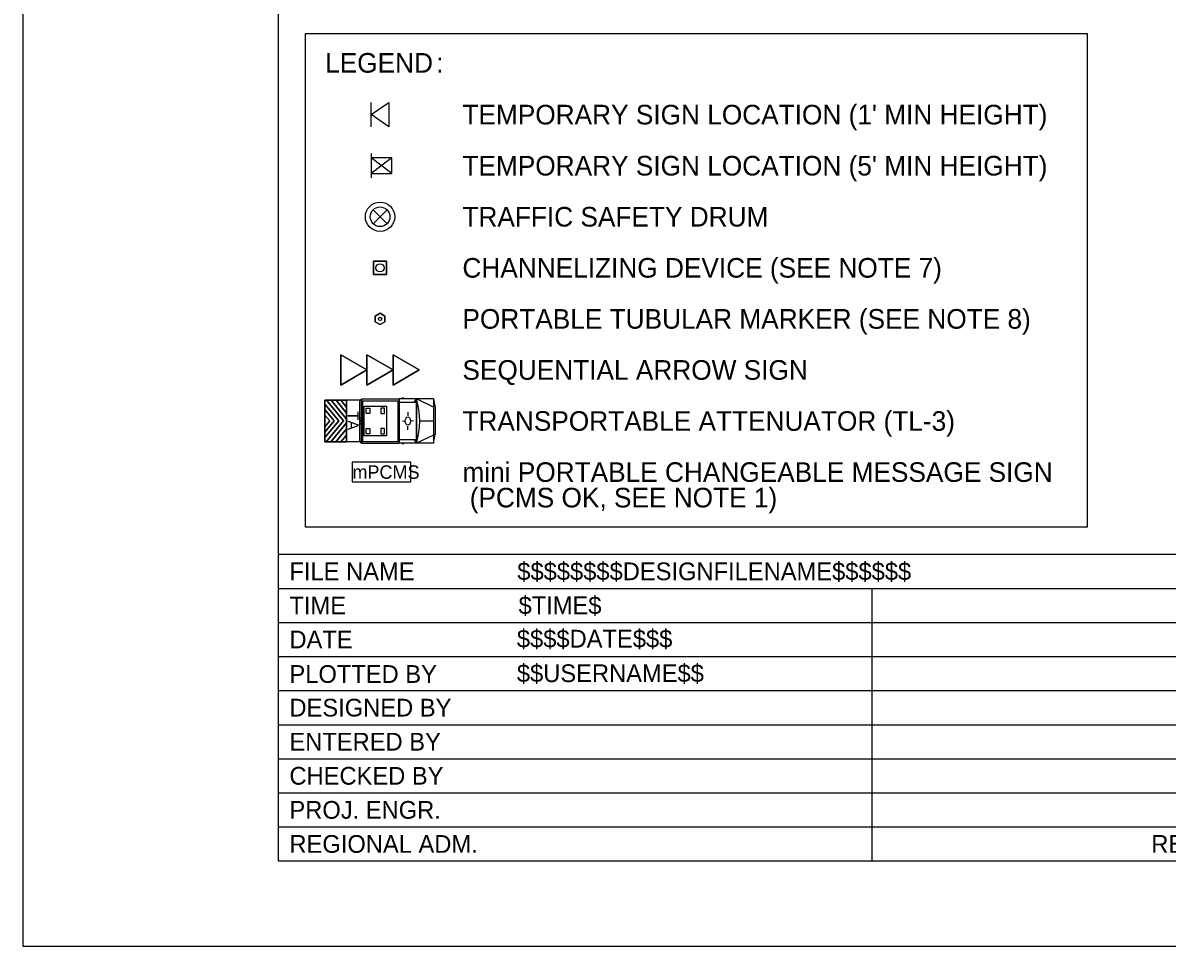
# Model space of a CAD drawing. Extents: x 99958 to 100176, y 99935 to 100011.
# Drawn here: x 100079.062 to 100083.263, y 99969.687 to 99973.077 of the extents above; entities that cross this region are included whole.
import ezdxf

# ---------------------------------------------------------------- set-up
doc = ezdxf.new("R2010")
doc.units = 0
for name, color, linetype in [('SH_GI_PlotLimits', 7, 'Continuous'), ('SH_GI_SheetBorder', 7, 'Continuous'), ('SH_GI_SheetTextInCells', 7, 'Continuous'), ('SH_GI_TitleBlockText', 7, 'Continuous'), ('TR_WZ_PCMS', 7, 'Continuous'), ('TR_WZ_PortableSignMount5ftMinBlk-Wht', 7, 'Continuous'), ('TR_WZ_PortableSignMountBlk-Wht', 7, 'Continuous'), ('TR_WZ_SequentialArrowSign', 7, 'Continuous'), ('TR_WZ_TrafficCone', 7, 'Continuous'), ('TR_WZ_TrafficSafetyDrum', 7, 'Continuous'), ('TR_WZ_TransportableAttenuator', 7, 'Continuous'), ('TR_WZ_TubularMarker', 7, 'Continuous'), ('TR_WZ_WorkZoneTextCurrent', 7, 'Continuous')]:
    doc.layers.add(name, color=color, linetype=linetype)

msp = doc.modelspace()

# ---------------------------------------------------------------- linework, layer by layer
at = {"layer": 'SH_GI_PlotLimits'}
msp.add_lwpolyline([(100079.0625, 99969.6875), (100096.0625, 99969.6875), (100096.0625, 99980.6875), (100079.0625, 99980.6875)], close=True, dxfattribs=at)
at = {"layer": 'SH_GI_SheetBorder'}
for p, q in [((100080, 99980.375), (100080, 99970)), ((100080, 99971.1259), (100095.75, 99971.1259)), ((100080, 99971.0008), (100087.4566, 99971.0008)), ((100082.179, 99971.0008), (100082.179, 99970)), ((100080, 99970.8757), (100082.1821, 99970.8757)), ((100082.1821, 99970.8757), (100085.4466, 99970.8757)), ((100080, 99970.7506), (100082.1821, 99970.7506)), ((100082.1821, 99970.7506), (100085.4466, 99970.7506)), ((100080, 99970.6255), (100085.4466, 99970.6255)), ((100080, 99970.5004), (100085.4466, 99970.5004)), ((100080, 99970.3753), (100085.4466, 99970.3753)), ((100080, 99970.2502), (100085.4466, 99970.2502)), ((100080, 99970.1251), (100085.4466, 99970.1251)), ((100080, 99970), (100095.75, 99970))]:
    msp.add_line(p, q, dxfattribs=at)
at = {"layer": 'TR_WZ_PCMS'}
msp.add_lwpolyline([(100080.2709, 99971.3916), (100080.4869, 99971.3916), (100080.4869, 99971.4636), (100080.2709, 99971.4636)], close=True, dxfattribs=at)
msp.add_lwpolyline([(100080.2709, 99971.3916), (100080.4869, 99971.3916), (100080.4869, 99971.4636), (100080.2709, 99971.4636), (100080.2709, 99971.3916)], dxfattribs=at)
at = {"layer": 'TR_WZ_PortableSignMount5ftMinBlk-Wht'}
for p, q in [((100080.3414, 99972.5973), (100080.3414, 99972.5073)), ((100080.4164, 99972.5231), (100080.3414, 99972.5816)), ((100080.4164, 99972.5816), (100080.3414, 99972.5231)), ((100080.3789, 99972.5523), (100080.3789, 99972.5523)), ((100080.379, 99972.5523), (100080.379, 99972.5523))]:
    msp.add_line(p, q, dxfattribs=at)
msp.add_lwpolyline([(100080.4164, 99972.5231), (100080.4164, 99972.5816), (100080.3414, 99972.5816), (100080.3414, 99972.5231)], close=True, dxfattribs=at)
at = {"layer": 'TR_WZ_PortableSignMountBlk-Wht'}
msp.add_line((100080.3414, 99972.6948), (100080.3414, 99972.7848), dxfattribs=at)
msp.add_lwpolyline([(100080.3414, 99972.7397), (100080.406, 99972.7848), (100080.406, 99972.6948)], close=True, dxfattribs=at)
at = {"layer": 'TR_WZ_SequentialArrowSign'}
for points in [[(100080.3257, 99971.8025), (100080.2297, 99971.7469), (100080.2297, 99971.8581), (100080.3257, 99971.8025)], [(100080.2297, 99971.8581), (100080.2297, 99971.7469), (100080.3257, 99971.8025), (100080.2297, 99971.8581)], [(100080.4217, 99971.8025), (100080.3257, 99971.7469), (100080.3257, 99971.8025), (100080.3257, 99971.8581), (100080.4217, 99971.8025)], [(100080.3257, 99971.8581), (100080.3257, 99971.8025), (100080.3257, 99971.7469), (100080.4217, 99971.8025), (100080.3257, 99971.8581)], [(100080.5177, 99971.8025), (100080.4217, 99971.7469), (100080.4217, 99971.8025), (100080.4217, 99971.8581), (100080.5177, 99971.8025)], [(100080.4217, 99971.8581), (100080.4217, 99971.8025), (100080.4217, 99971.7469), (100080.5177, 99971.8025), (100080.4217, 99971.8581)]]:
    msp.add_lwpolyline(points, dxfattribs=at)
at = {"layer": 'TR_WZ_TrafficCone'}
for points in [[(100080.3977, 99972.2014), (100080.3977, 99972.1534), (100080.3497, 99972.1534), (100080.3497, 99972.2014), (100080.3977, 99972.2014)], [(100080.3497, 99972.2014), (100080.3497, 99972.1534), (100080.3977, 99972.1534), (100080.3977, 99972.2014), (100080.3497, 99972.2014)]]:
    msp.add_lwpolyline(points, dxfattribs=at)
msp.add_circle((100080.3737, 99972.1774), 0.015, dxfattribs=at)
at = {"layer": 'TR_WZ_TrafficSafetyDrum'}
for p, q in [((100080.3992, 99972.3903), (100080.3483, 99972.3394)), ((100080.3992, 99972.3394), (100080.3483, 99972.3903))]:
    msp.add_line(p, q, dxfattribs=at)
for radius in [0.054, 0.054, 0.036]:
    msp.add_circle((100080.3737, 99972.3649), radius, dxfattribs=at)
at = {"layer": 'TR_WZ_TransportableAttenuator'}
for p, q in [((100080.1712, 99971.6768), (100080.2219, 99971.6157)), ((100080.1712, 99971.6571), (100080.1712, 99971.6768)), ((100080.2219, 99971.6157), (100080.1712, 99971.6768)), ((100080.1712, 99971.6768), (100080.1712, 99971.6571)), ((100080.2396, 99971.6152), (100080.1765, 99971.6913)), ((100080.1765, 99971.6913), (100080.1937, 99971.6913)), ((100080.1765, 99971.6913), (100080.2396, 99971.6152)), ((100080.1937, 99971.6913), (100080.1765, 99971.6913)), ((100080.1937, 99971.6913), (100080.2508, 99971.6219)), ((100080.2508, 99971.6219), (100080.1937, 99971.6913)), ((100080.2508, 99971.6444), (100080.2123, 99971.6913)), ((100080.2123, 99971.6913), (100080.2295, 99971.6913)), ((100080.2295, 99971.6913), (100080.2123, 99971.6913)), ((100080.2123, 99971.6913), (100080.2508, 99971.6444)), ((100080.2295, 99971.6913), (100080.2508, 99971.6655)), ((100080.2508, 99971.6655), (100080.2295, 99971.6913)), ((100080.2508, 99971.5392), (100080.2508, 99971.6913)), ((100080.3052, 99971.6913), (100080.2508, 99971.6913)), ((100080.2508, 99971.6655), (100080.2508, 99971.6444)), ((100080.2508, 99971.6444), (100080.2508, 99971.6655)), ((100080.2987, 99971.6885), (100080.2987, 99971.5417)), ((100080.3017, 99971.6934), (100080.3047, 99971.6934)), ((100080.3047, 99971.6934), (100080.3047, 99971.5367)), ((100080.3052, 99971.6961), (100080.4423, 99971.6961)), ((100080.3052, 99971.6961), (100080.3052, 99971.5341)), ((100080.3052, 99971.691), (100080.3052, 99971.5392)), ((100080.3091, 99971.6896), (100080.3091, 99971.5405)), ((100080.3091, 99971.6896), (100080.4384, 99971.6896)), ((100080.4384, 99971.6896), (100080.4384, 99971.5405)), ((100080.4423, 99971.6961), (100080.4423, 99971.5341)), ((100080.4441, 99971.6961), (100080.4441, 99971.5341)), ((100080.57, 99971.6961), (100080.4441, 99971.6961)), ((100080.5059, 99971.6835), (100080.4441, 99971.6835)), ((100080.4613, 99971.6984), (100080.4537, 99971.6984)), ((100080.5059, 99971.6961), (100080.4979, 99971.6835)), ((100080.5059, 99971.6961), (100080.5059, 99971.5341)), ((100080.5071, 99971.6961), (100080.5071, 99971.5341)), ((100080.57, 99971.6664), (100080.5071, 99971.6961)), ((100080.57, 99971.6961), (100080.57, 99971.5341)), ((100080.57, 99971.6961), (100080.5762, 99971.6634)), ((100080.5762, 99971.6634), (100080.5762, 99971.5668)), ((100080.2056, 99971.6159), (100080.1712, 99971.6571)), ((100080.1712, 99971.6571), (100080.2056, 99971.6159)), ((100080.1712, 99971.6362), (100080.1888, 99971.6153)), ((100080.1712, 99971.5941), (100080.1712, 99971.6362)), ((100080.1888, 99971.6153), (100080.1712, 99971.6362)), ((100080.1712, 99971.6362), (100080.1712, 99971.5941)), ((100080.2508, 99971.6219), (100080.2508, 99971.6084)), ((100080.2508, 99971.6084), (100080.2508, 99971.6219)), ((100080.2987, 99971.6265), (100080.3047, 99971.6235)), ((100080.4757, 99971.6472), (100080.4757, 99971.6341)), ((100080.1712, 99971.5744), (100080.2056, 99971.6159)), ((100080.2056, 99971.6159), (100080.1712, 99971.5744)), ((100080.2219, 99971.6157), (100080.1712, 99971.5546)), ((100080.1712, 99971.5546), (100080.2219, 99971.6157)), ((100080.1888, 99971.6153), (100080.1712, 99971.5941)), ((100080.1712, 99971.5941), (100080.1888, 99971.6153)), ((100080.1764, 99971.5391), (100080.2396, 99971.6152)), ((100080.2396, 99971.6152), (100080.1764, 99971.5391)), ((100080.2508, 99971.6084), (100080.1933, 99971.5391)), ((100080.1933, 99971.5391), (100080.2508, 99971.6084)), ((100080.2119, 99971.5391), (100080.2508, 99971.586)), ((100080.2508, 99971.586), (100080.2119, 99971.5391)), ((100080.2508, 99971.586), (100080.2508, 99971.5636)), ((100080.2508, 99971.5636), (100080.2508, 99971.586)), ((100080.2987, 99971.6037), (100080.3047, 99971.6067)), ((100080.3003, 99971.6151), (100080.3031, 99971.6151)), ((100080.3017, 99971.6173), (100080.3017, 99971.6128)), ((100080.4556, 99971.6152), (100080.464, 99971.6151)), ((100080.4663, 99971.6148), (100080.4663, 99971.6148)), ((100080.4757, 99971.583), (100080.4757, 99971.5961)), ((100080.4958, 99971.6152), (100080.4874, 99971.6151)), ((100080.57, 99971.6151), (100080.5194, 99971.6151)), ((100080.1712, 99971.5546), (100080.1712, 99971.5744)), ((100080.1712, 99971.5744), (100080.1712, 99971.5546)), ((100080.1933, 99971.5391), (100080.1764, 99971.5391)), ((100080.1764, 99971.5391), (100080.1933, 99971.5391)), ((100080.2301, 99971.5391), (100080.2119, 99971.5391)), ((100080.2119, 99971.5391), (100080.2301, 99971.5391)), ((100080.2508, 99971.5636), (100080.2301, 99971.5391)), ((100080.2301, 99971.5391), (100080.2508, 99971.5636)), ((100080.3052, 99971.5392), (100080.2508, 99971.5392)), ((100080.3017, 99971.5367), (100080.3047, 99971.5367)), ((100080.3052, 99971.5341), (100080.4423, 99971.5341)), ((100080.3091, 99971.5405), (100080.4384, 99971.5405)), ((100080.5059, 99971.5466), (100080.4441, 99971.5466)), ((100080.57, 99971.5341), (100080.4441, 99971.5341)), ((100080.4993, 99971.5466), (100080.5059, 99971.5341)), ((100080.57, 99971.5637), (100080.5071, 99971.5341)), ((100080.57, 99971.5341), (100080.5762, 99971.5668)), ((100080.4613, 99971.5318), (100080.4537, 99971.5318))]:
    msp.add_line(p, q, dxfattribs=at)
for points in [[(100080.2508, 99971.5391), (100080.1712, 99971.5391), (100080.1712, 99971.6913), (100080.2508, 99971.6913)], [(100080.3158, 99971.6691), (100080.3968, 99971.6691), (100080.3968, 99971.5611), (100080.3158, 99971.5611)], [(100080.3226, 99971.6623), (100080.3361, 99971.6623), (100080.3361, 99971.6421), (100080.3226, 99971.6421)], [(100080.3901, 99971.6623), (100080.3766, 99971.6623), (100080.3766, 99971.6421), (100080.3901, 99971.6421)], [(100080.3226, 99971.5881), (100080.3361, 99971.5881), (100080.3361, 99971.5678), (100080.3226, 99971.5678)], [(100080.3901, 99971.5881), (100080.3766, 99971.5881), (100080.3766, 99971.5678), (100080.3901, 99971.5678)]]:
    msp.add_lwpolyline(points, close=True, dxfattribs=at)
msp.add_lwpolyline([(100080.2508, 99971.6913), (100080.1712, 99971.6913), (100080.1712, 99971.5391), (100080.2508, 99971.5392)], dxfattribs=at)
for centre, major_axis, start_param, end_param in [((100080.3017, 99971.6885), (0, 0.00494), 6.283185, 7.853982), ((100080.4171, 99971.6151), (0, 0.17), 4.215852, 5.209111), ((100080.3017, 99971.5417), (0, -0.00494), 4.712389, 6.283185)]:
    msp.add_ellipse(centre, major_axis=major_axis, ratio=0.60201, start_param=start_param, end_param=end_param, dxfattribs=at)
for centre, major_axis in [((100080.4757, 99971.6151), (0, -0.0156)), ((100080.3017, 99971.6151), (0, -0.00228))]:
    msp.add_ellipse(centre, major_axis=major_axis, ratio=0.60201, dxfattribs=at)
at = {"layer": 'TR_WZ_TubularMarker'}
msp.add_lwpolyline([(100080.3737, 99972.0108), (100080.3917, 99972.0004), (100080.3917, 99971.9796), (100080.3737, 99971.9692), (100080.3557, 99971.9796), (100080.3557, 99972.0004)], close=True, dxfattribs=at)
msp.add_lwpolyline([(100080.3557, 99972.0004), (100080.3557, 99971.9796), (100080.3737, 99971.9692), (100080.3917, 99971.9796), (100080.3917, 99972.0004), (100080.3737, 99972.0108), (100080.3557, 99972.0004)], dxfattribs=at)
msp.add_circle((100080.3737, 99971.99), 0.006, dxfattribs=at)
at = {"layer": 'TR_WZ_WorkZoneTextCurrent'}
msp.add_lwpolyline([(100080.1, 99973.0379), (100082.9697, 99973.0379), (100082.9697, 99971.2259), (100080.1, 99971.2259)], close=True, dxfattribs=at)

# ---------------------------------------------------------------- texts
at = {"layer": 'SH_GI_SheetTextInCells'}
for s, height, p in [('FILE NAME', 0.06505, (100080.041, 99971.0308)), ('TIME', 0.06505, (100080.041, 99970.9057)), ('DATE', 0.06505, (100080.041, 99970.7806)), ('PLOTTED BY', 0.06505, (100080.041, 99970.6538)), ('DESIGNED BY', 0.065052, (100080.041, 99970.5304)), ('ENTERED BY', 0.06505, (100080.041, 99970.4053)), ('CHECKED BY', 0.06505, (100080.041, 99970.2802)), ('PROJ. ENGR.', 0.065052, (100080.041, 99970.1551)), ('REGIONAL ADM.', 0.065052, (100080.041, 99970.03)), ('REVISION', 0.06505, (100083.2048, 99970.03))]:
    msp.add_text(s, height=height, dxfattribs=at).set_placement(p)
at = {"layer": 'SH_GI_TitleBlockText'}
for s, height, p in [('$$$$$$$$DESIGNFILENAME$$$$$$', 0.065052, (100080.8775, 99971.0308)), ('$TIME$', 0.06505, (100080.882, 99970.9059)), ('$$$$DATE$$$', 0.065052, (100080.8759, 99970.7835)), ('$$USERNAME$$', 0.065052, (100080.8759, 99970.6567))]:
    msp.add_text(s, height=height, dxfattribs=at).set_placement(p)
at = {"layer": 'TR_WZ_PCMS'}
msp.add_text('mPCMS', height=0.0495, rotation=360, dxfattribs=at).set_placement((100080.2722, 99971.4029))
at = {"layer": 'TR_WZ_TransportableAttenuator'}
msp.add_text('TA', height=0.0405, rotation=270, dxfattribs=at).set_placement((100080.2545, 99971.6506))
at = {"layer": 'TR_WZ_WorkZoneTextCurrent'}
for s, p in [('LEGEND', (100080.172, 99972.8939)), (':', (100080.5795, 99972.8939)), ("TEMPORARY SIGN LOCATION (1' MIN HEIGHT)", (100080.676, 99972.7038)), ("TEMPORARY SIGN LOCATION (5' MIN HEIGHT)", (100080.676, 99972.5163)), ('TRAFFIC SAFETY DRUM', (100080.676, 99972.3289)), ('CHANNELIZING DEVICE (SEE NOTE 7)', (100080.676, 99972.1414)), ('PORTABLE TUBULAR MARKER (SEE NOTE 8)', (100080.676, 99971.954)), ('SEQUENTIAL ARROW SIGN', (100080.676, 99971.7665)), ('TRANSPORTABLE ATTENUATOR (TL-3)', (100080.676, 99971.5791)), ('mini PORTABLE CHANGEABLE MESSAGE SIGN', (100080.676, 99971.3916)), (' (PCMS OK, SEE NOTE 1)', (100080.676, 99971.2979))]:
    msp.add_text(s, height=0.072, rotation=360, dxfattribs=at).set_placement(p)

doc.saveas('drawing.dxf')
